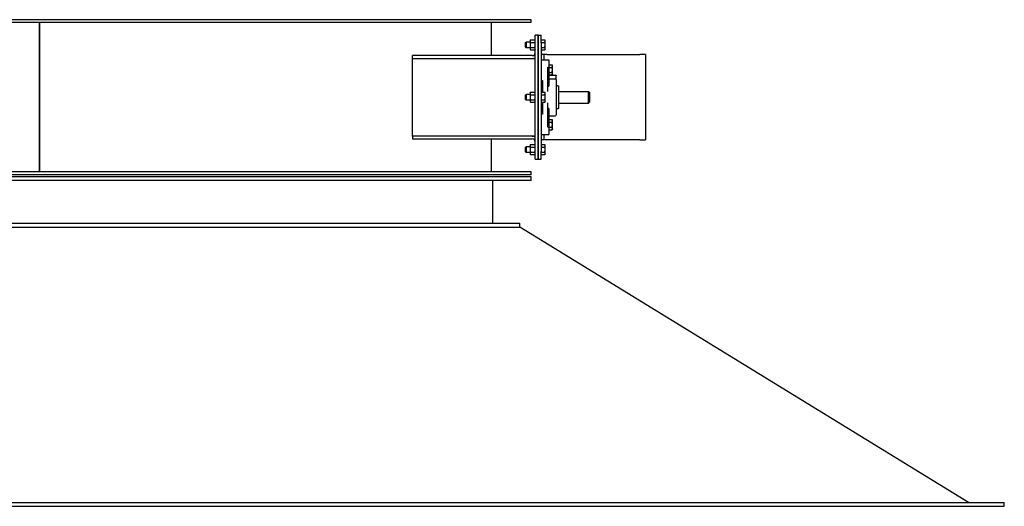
# Model space of a CAD drawing. Header units: inches. Extents: x 5 to 1128, y -85 to 748.
# Tile 301 of 656: x 201 to 264, y 441 to 472. Entities that reach past the tile are written whole.
import ezdxf

# ---------------------------------------------------------------- set-up
doc = ezdxf.new("R2010")
doc.units = ezdxf.units.IN
doc.header["$LTSCALE"] = 32
doc.header["$MEASUREMENT"] = 0
doc.layers.add('Visible (ANSI)', color=7, linetype='Continuous', lineweight=30)

msp = doc.modelspace()

# ---------------------------------------------------------------- linework, layer by layer
at = {"layer": 'Visible (ANSI)'}
for p, q in [((233.80726, 471.98367), (170.30726, 471.98367)), ((233.80726, 471.79617), (170.30726, 471.79617)), ((202.05676, 462.17117), (202.05676, 471.79617)), ((202.05776, 471.79617), (202.05776, 462.17117)), ((231.24476, 469.67117), (231.24476, 471.79617)), ((233.80726, 471.79617), (233.80726, 471.98367)), ((234.05726, 470.48367), (234.05726, 470.98367)), ((234.24476, 470.98367), (234.05726, 470.98367)), ((234.24476, 470.48367), (234.24476, 470.98367)), ((234.24476, 470.98367), (234.43226, 470.98367)), ((234.24476, 470.98367), (234.24476, 470.48367)), ((234.43226, 470.48367), (234.43226, 470.98367)), ((233.43226, 470.50783), (233.46943, 470.54617)), ((233.43226, 470.20951), (233.43226, 470.50783)), ((233.46943, 470.54617), (233.46943, 470.17117)), ((233.72826, 470.54617), (233.46943, 470.54617)), ((233.72826, 470.64017), (233.75341, 470.68372)), ((233.72826, 470.64017), (233.72826, 470.60246)), ((233.72826, 470.60246), (233.72826, 470.35867)), ((233.72826, 470.35867), (233.72826, 470.11488)), ((233.75341, 470.68372), (234.03212, 470.68372)), ((233.75341, 470.52119), (234.03212, 470.52119)), ((234.05726, 470.64017), (234.03212, 470.68372)), ((234.05726, 463.48367), (234.05726, 470.48367)), ((234.24476, 470.48367), (234.24476, 463.48367)), ((234.24476, 463.48367), (234.24476, 470.48367)), ((234.43226, 470.68314), (234.67517, 470.68314)), ((234.43226, 470.5209), (234.67517, 470.5209)), ((234.43226, 470.48367), (234.43226, 463.48367)), ((234.70026, 470.63967), (234.67517, 470.68314)), ((234.70026, 470.60202), (234.70026, 470.63967)), ((234.70026, 470.35867), (234.70026, 470.60202)), ((234.70026, 470.11532), (234.70026, 470.35867)), ((233.86976, 469.67117), (226.1334, 469.67117)), ((226.1334, 469.48367), (226.1334, 469.67117)), ((233.43226, 470.20951), (233.46943, 470.17117)), ((233.72826, 470.17117), (233.46943, 470.17117)), ((233.72826, 470.11488), (233.72826, 470.07717)), ((233.72826, 470.07717), (233.75341, 470.03362)), ((233.75341, 470.19615), (234.03212, 470.19615)), ((233.75341, 470.03362), (234.03212, 470.03362)), ((234.05726, 470.07717), (234.03212, 470.03362)), ((234.43226, 470.19643), (234.67517, 470.19643)), ((234.43226, 470.0342), (234.67517, 470.0342)), ((234.61976, 469.73367), (234.43226, 469.73367)), ((234.61976, 469.73367), (234.61976, 469.38992)), ((234.80726, 469.73367), (234.61976, 469.73367)), ((234.70026, 470.07767), (234.67517, 470.0342)), ((234.70026, 470.07767), (234.70026, 470.11532)), ((234.80726, 469.73367), (240.80726, 469.73367)), ((241.18226, 469.73367), (240.80726, 469.73367)), ((241.18226, 469.73367), (241.18226, 464.23367)), ((226.1334, 469.48367), (233.86976, 469.48367)), ((226.1334, 464.48367), (226.1334, 469.48367)), ((233.86976, 469.48367), (234.05726, 469.48367)), ((234.43226, 469.38992), (234.93226, 469.38992)), ((234.93226, 469.38992), (234.93226, 468.94772)), ((234.95727, 469.00242), (234.93226, 469.00242)), ((234.95727, 468.91167), (234.95727, 469.07405)), ((234.95727, 469.07405), (235.14152, 469.07405)), ((235.16664, 469.03054), (235.14152, 469.07405)), ((235.16664, 468.99286), (235.16664, 469.03054)), ((235.16664, 468.74929), (235.16664, 468.99286)), ((234.88226, 467.35148), (234.88226, 468.91363)), ((234.88226, 468.91363), (234.93226, 468.91363)), ((234.93226, 468.91363), (234.93226, 468.94772)), ((234.93226, 468.91363), (234.93226, 467.70346)), ((234.95727, 468.49617), (234.93226, 468.49617)), ((234.93226, 468.41765), (235.40101, 468.41765)), ((234.95727, 468.58691), (234.95727, 468.91167)), ((234.95727, 468.91167), (235.14152, 468.91167)), ((234.95727, 468.58691), (235.14152, 468.58691)), ((234.95727, 468.42453), (234.95727, 468.58691)), ((234.95727, 468.42453), (235.14152, 468.42453)), ((235.16664, 468.46804), (235.14152, 468.42453)), ((235.16664, 468.50572), (235.16664, 468.74929)), ((235.16664, 468.46804), (235.16664, 468.50572)), ((235.40101, 468.41765), (235.40101, 468.38836)), ((235.40101, 468.12117), (235.40101, 468.38836)), ((234.43226, 468.06944), (234.53226, 468.06944)), ((234.43226, 467.92104), (234.53226, 467.92104)), ((234.53226, 468.06944), (234.53226, 467.35148)), ((234.88226, 467.70346), (234.93226, 467.70346)), ((234.93226, 468.17117), (235.35101, 468.17117)), ((235.40101, 468.12117), (235.40101, 465.84617)), ((235.55726, 467.71792), (235.55726, 466.24942)), ((202.05676, 467.35867), (202.05776, 467.35867)), ((233.43226, 467.13283), (233.46943, 467.17117)), ((233.43226, 466.83451), (233.43226, 467.13283)), ((233.46943, 467.17117), (233.46943, 466.79617)), ((233.72826, 467.17117), (233.46943, 467.17117)), ((233.72826, 467.26517), (233.75341, 467.30872)), ((233.72826, 467.26517), (233.72826, 467.22746)), ((233.72826, 467.22746), (233.72826, 466.98367)), ((233.75341, 467.30872), (234.03212, 467.30872)), ((233.75341, 467.14619), (234.03212, 467.14619)), ((234.05726, 467.26517), (234.03212, 467.30872)), ((234.43226, 467.35867), (234.53226, 467.35867)), ((234.43226, 467.30814), (234.67517, 467.30814)), ((234.43226, 467.1459), (234.67517, 467.1459)), ((234.53226, 467.30814), (234.53226, 467.35148)), ((234.70026, 467.26467), (234.67517, 467.30814)), ((234.70026, 467.22702), (234.70026, 467.26467)), ((234.70026, 466.98367), (234.70026, 467.22702)), ((235.55726, 467.35867), (237.49476, 467.35867)), ((237.49476, 466.60867), (237.49476, 467.35867)), ((237.55726, 467.29617), (237.49476, 467.35867)), ((237.55726, 467.29617), (237.55726, 466.67117)), ((202.05676, 466.60867), (202.05776, 466.60867)), ((233.43226, 466.83451), (233.46943, 466.79617)), ((233.72826, 466.79617), (233.46943, 466.79617)), ((233.72826, 466.98367), (233.72826, 466.73988)), ((233.72826, 466.73988), (233.72826, 466.70217)), ((233.72826, 466.70217), (233.75341, 466.65862)), ((233.75341, 466.82115), (234.03212, 466.82115)), ((233.75341, 466.65862), (234.03212, 466.65862)), ((234.05726, 466.70217), (234.03212, 466.65862)), ((234.43226, 466.82143), (234.67517, 466.82143)), ((234.43226, 466.6592), (234.67517, 466.6592)), ((234.43226, 466.60867), (234.53226, 466.60867)), ((234.53226, 466.61586), (234.53226, 466.6592)), ((234.53226, 466.61586), (234.53226, 465.8979)), ((234.70026, 466.70267), (234.67517, 466.6592)), ((234.70026, 466.74032), (234.70026, 466.98367)), ((234.70026, 466.70267), (234.70026, 466.74032)), ((234.88226, 465.05371), (234.88226, 466.61586)), ((235.55726, 466.60867), (237.49476, 466.60867)), ((237.55726, 466.67117), (237.49476, 466.60867)), ((234.43226, 466.0463), (234.53226, 466.0463)), ((234.53226, 465.8979), (234.43226, 465.8979)), ((234.93226, 466.26388), (234.88226, 466.26388)), ((234.93226, 466.26388), (234.93226, 465.05371)), ((234.93226, 465.79617), (235.35101, 465.79617)), ((234.95727, 465.47117), (234.93226, 465.47117)), ((234.95727, 465.38042), (234.95727, 465.5428)), ((234.95727, 465.5428), (235.14152, 465.5428)), ((234.95727, 465.05566), (234.95727, 465.38042)), ((234.95727, 465.38042), (235.14152, 465.38042)), ((235.16664, 465.49929), (235.14152, 465.5428)), ((235.16664, 465.46161), (235.16664, 465.49929)), ((235.16664, 465.21804), (235.16664, 465.46161)), ((235.16664, 464.97447), (235.16664, 465.21804)), ((234.43226, 464.57742), (234.93226, 464.57742)), ((234.61976, 464.57742), (234.61976, 464.23367)), ((234.93226, 465.05371), (234.88226, 465.05371)), ((234.93226, 465.01962), (234.93226, 465.05371)), ((234.93226, 465.01962), (234.93226, 464.57742)), ((234.95727, 464.96492), (234.93226, 464.96492)), ((234.95727, 465.05566), (235.14152, 465.05566)), ((234.95727, 464.89328), (234.95727, 465.05566)), ((234.95727, 464.89328), (235.14152, 464.89328)), ((235.16664, 464.93679), (235.14152, 464.89328)), ((235.16664, 464.93679), (235.16664, 464.97447)), ((233.86976, 464.48367), (226.1334, 464.48367)), ((226.1334, 464.48367), (226.1334, 464.29617)), ((226.1334, 464.29617), (233.86976, 464.29617)), ((231.24476, 462.17117), (231.24476, 464.29617)), ((233.72826, 463.89017), (233.75341, 463.93372)), ((233.72826, 463.89017), (233.72826, 463.85246)), ((233.75341, 463.93372), (234.03212, 463.93372)), ((233.86976, 464.48367), (234.05726, 464.48367)), ((234.05726, 463.89017), (234.03212, 463.93372)), ((234.61976, 464.23367), (234.43226, 464.23367)), ((234.43226, 463.93314), (234.67517, 463.93314)), ((234.80726, 464.23367), (234.61976, 464.23367)), ((234.70026, 463.88967), (234.67517, 463.93314)), ((234.70027, 463.88967), (234.69317, 463.90196)), ((234.70026, 463.85202), (234.70026, 463.88967)), ((234.70027, 463.81298), (234.70027, 463.88967)), ((240.80726, 464.23367), (234.80726, 464.23367)), ((240.80726, 464.23367), (241.18226, 464.23367)), ((233.43226, 463.75783), (233.46943, 463.79617)), ((233.43226, 463.45951), (233.43226, 463.75783)), ((233.43226, 463.45951), (233.46943, 463.42117)), ((233.46943, 463.79617), (233.46943, 463.42117)), ((233.72826, 463.79617), (233.46943, 463.79617)), ((233.72826, 463.42117), (233.46943, 463.42117)), ((233.72826, 463.85246), (233.72826, 463.60867)), ((233.72826, 463.60867), (233.72826, 463.36488)), ((233.72826, 463.36488), (233.72826, 463.32717)), ((233.72826, 463.32717), (233.75341, 463.28362)), ((233.75341, 463.77119), (234.03212, 463.77119)), ((233.75341, 463.44615), (234.03212, 463.44615)), ((233.75341, 463.28362), (234.03212, 463.28362)), ((234.05726, 463.32717), (234.03212, 463.28362)), ((234.05726, 462.98367), (234.05726, 463.48367)), ((234.24476, 462.98367), (234.24476, 463.48367)), ((234.24476, 463.48367), (234.24476, 462.98367)), ((234.43226, 463.7709), (234.67517, 463.7709)), ((234.43226, 462.98367), (234.43226, 463.48367)), ((234.43226, 463.44643), (234.67517, 463.44643)), ((234.43226, 463.2842), (234.67517, 463.2842)), ((234.70026, 463.32767), (234.67517, 463.2842)), ((234.70027, 463.32767), (234.69317, 463.31538)), ((234.70026, 463.60867), (234.70026, 463.85202)), ((234.70026, 463.36532), (234.70026, 463.60867)), ((234.70026, 463.32767), (234.70026, 463.36532)), ((234.70027, 463.54375), (234.70027, 463.81298)), ((234.70027, 463.33944), (234.70027, 463.54375)), ((234.70027, 463.32767), (234.70027, 463.33944)), ((234.05726, 462.98367), (234.24476, 462.98367)), ((234.24476, 462.98367), (234.43226, 462.98367)), ((233.80726, 462.17117), (170.30726, 462.17117)), ((233.80726, 461.98367), (170.30726, 461.98367)), ((233.80726, 461.98367), (233.80726, 462.17117)), ((233.80726, 461.85867), (170.30726, 461.85867)), ((233.80726, 461.60867), (170.30726, 461.60867)), ((231.30726, 461.60867), (231.30726, 458.85867)), ((233.80726, 461.60867), (233.80726, 461.85867)), ((171.05726, 458.85867), (233.05726, 458.85867)), ((233.05726, 458.60867), (233.05726, 458.85867)), ((171.05726, 458.60867), (233.05726, 458.60867)), ((262.02428, 440.85867), (233.05726, 458.60867)), ((139.78226, 440.85867), (264.33226, 440.85867)), ((139.78226, 440.60867), (264.33226, 440.60867)), ((264.33226, 440.60867), (264.33226, 440.85867))]:
    msp.add_line(p, q, dxfattribs=at)
for centre, radius, start, end in [((233.86976, 469.85867), 0.1875, 270, 0), ((233.86976, 469.85867), 0.375, 270, 300), ((235.35101, 468.12117), 0.05, 0, 90), ((235.55726, 467.90542), 0.1875, 213.5573098, 270), ((235.35101, 465.84617), 0.05, 270, 0), ((235.55726, 466.06192), 0.1875, 90, 146.4426902), ((233.86976, 464.10867), 0.375, 60, 90), ((233.86976, 464.10867), 0.1875, 0, 90)]:
    msp.add_arc(centre, radius, start, end, dxfattribs=at)
for points, weights in [([(233.75341, 470.68372), (233.72826, 470.64017), (233.72826, 470.60246)], [1, 1.0379548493, 1]), ([(233.72826, 470.60246), (233.72826, 470.56474), (233.75341, 470.52119)], [1, 1.0379548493, 1]), ([(233.75341, 470.52119), (233.72826, 470.4341), (233.72826, 470.35867)], [1, 1.0379548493, 1]), ([(233.72826, 470.35867), (233.72826, 470.28324), (233.75341, 470.19615)], [1, 1.0379548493, 1]), ([(234.05726, 470.60246), (234.05726, 470.64017), (234.03212, 470.68372)], [1, 1.0379548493, 1]), ([(234.03212, 470.52119), (234.05726, 470.56474), (234.05726, 470.60246)], [1, 1.0379548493, 1]), ([(234.05726, 470.35867), (234.05726, 470.4341), (234.03212, 470.52119)], [1, 1.0379548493, 1]), ([(234.03212, 470.19615), (234.05726, 470.28324), (234.05726, 470.35867)], [1, 1.0379548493, 1]), ([(234.70026, 470.60202), (234.70026, 470.63967), (234.67517, 470.68314)], [1, 1.0379548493, 1]), ([(234.67517, 470.5209), (234.70026, 470.56438), (234.70026, 470.60202)], [1, 1.0379548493, 1]), ([(234.70026, 470.35867), (234.70026, 470.43396), (234.67517, 470.5209)], [1, 1.0379548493, 1]), ([(234.67517, 470.19643), (234.70026, 470.28338), (234.70026, 470.35867)], [1, 1.0379548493, 1]), ([(233.75341, 470.19615), (233.72826, 470.1526), (233.72826, 470.11488)], [1, 1.0379548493, 1]), ([(233.72826, 470.11488), (233.72826, 470.07717), (233.75341, 470.03362)], [1, 1.0379548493, 1]), ([(234.05726, 470.11488), (234.05726, 470.1526), (234.03212, 470.19615)], [1, 1.0379548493, 1]), ([(234.03212, 470.03362), (234.05726, 470.07717), (234.05726, 470.11488)], [1, 1.0379548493, 1]), ([(234.70026, 470.11532), (234.70026, 470.15296), (234.67517, 470.19643)], [1, 1.0379548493, 1]), ([(234.67517, 470.0342), (234.70026, 470.07767), (234.70026, 470.11532)], [1, 1.0379548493, 1]), ([(235.16664, 468.99286), (235.16664, 469.03054), (235.14152, 469.07405)], [1, 1.0379548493, 1]), ([(235.14152, 468.91167), (235.16664, 468.95518), (235.16664, 468.99286)], [1, 1.0379548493, 1]), ([(235.16664, 468.74929), (235.16664, 468.82466), (235.14152, 468.91167)], [1, 1.0379548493, 1]), ([(235.14152, 468.58691), (235.16664, 468.67393), (235.16664, 468.74929)], [1, 1.0379548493, 1]), ([(235.16664, 468.50572), (235.16664, 468.54341), (235.14152, 468.58691)], [1, 1.0379548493, 1]), ([(235.14152, 468.42453), (235.16664, 468.46804), (235.16664, 468.50572)], [1, 1.0379548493, 1]), ([(233.75341, 467.30872), (233.72826, 467.26517), (233.72826, 467.22746)], [1, 1.0379548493, 1]), ([(233.72826, 467.22746), (233.72826, 467.18974), (233.75341, 467.14619)], [1, 1.0379548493, 1]), ([(233.75341, 467.14619), (233.72826, 467.0591), (233.72826, 466.98367)], [1, 1.0379548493, 1]), ([(234.05726, 467.22746), (234.05726, 467.26517), (234.03212, 467.30872)], [1, 1.0379548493, 1]), ([(234.03212, 467.14619), (234.05726, 467.18974), (234.05726, 467.22746)], [1, 1.0379548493, 1]), ([(234.05726, 466.98367), (234.05726, 467.0591), (234.03212, 467.14619)], [1, 1.0379548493, 1]), ([(234.70026, 467.22702), (234.70026, 467.26467), (234.67517, 467.30814)], [1, 1.0379548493, 1]), ([(234.67517, 467.1459), (234.70026, 467.18938), (234.70026, 467.22702)], [1, 1.0379548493, 1]), ([(234.70026, 466.98367), (234.70026, 467.05896), (234.67517, 467.1459)], [1, 1.0379548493, 1]), ([(233.72826, 466.98367), (233.72826, 466.90824), (233.75341, 466.82115)], [1, 1.0379548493, 1]), ([(233.75341, 466.82115), (233.72826, 466.7776), (233.72826, 466.73988)], [1, 1.0379548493, 1]), ([(233.72826, 466.73988), (233.72826, 466.70217), (233.75341, 466.65862)], [1, 1.0379548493, 1]), ([(234.03212, 466.82115), (234.05726, 466.90824), (234.05726, 466.98367)], [1, 1.0379548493, 1]), ([(234.05726, 466.73988), (234.05726, 466.7776), (234.03212, 466.82115)], [1, 1.0379548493, 1]), ([(234.03212, 466.65862), (234.05726, 466.70217), (234.05726, 466.73988)], [1, 1.0379548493, 1]), ([(234.67517, 466.82143), (234.70026, 466.90838), (234.70026, 466.98367)], [1, 1.0379548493, 1]), ([(234.70026, 466.74032), (234.70026, 466.77796), (234.67517, 466.82143)], [1, 1.0379548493, 1]), ([(234.67517, 466.6592), (234.70026, 466.70267), (234.70026, 466.74032)], [1, 1.0379548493, 1]), ([(235.16664, 465.46161), (235.16664, 465.49929), (235.14152, 465.5428)], [1, 1.0379548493, 1]), ([(235.14152, 465.38042), (235.16664, 465.42393), (235.16664, 465.46161)], [1, 1.0379548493, 1]), ([(235.16664, 465.21804), (235.16664, 465.29341), (235.14152, 465.38042)], [1, 1.0379548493, 1]), ([(235.14152, 465.05566), (235.16664, 465.14268), (235.16664, 465.21804)], [1, 1.0379548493, 1]), ([(235.16664, 464.97447), (235.16664, 465.01216), (235.14152, 465.05566)], [1, 1.0379548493, 1]), ([(235.14152, 464.89328), (235.16664, 464.93679), (235.16664, 464.97447)], [1, 1.0379548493, 1]), ([(233.75341, 463.93372), (233.72826, 463.89017), (233.72826, 463.85246)], [1, 1.0379548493, 1]), ([(234.05726, 463.85246), (234.05726, 463.89017), (234.03212, 463.93372)], [1, 1.0379548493, 1]), ([(234.70026, 463.85202), (234.70026, 463.88967), (234.67517, 463.93314)], [1, 1.0379548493, 1]), ([(234.69282, 463.90255), (234.693, 463.90225), (234.69317, 463.90196)], [1.01879022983, 1.01883937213, 1.01887561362]), ([(233.72826, 463.85246), (233.72826, 463.81474), (233.75341, 463.77119)], [1, 1.0379548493, 1]), ([(233.75341, 463.77119), (233.72826, 463.6841), (233.72826, 463.60867)], [1, 1.0379548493, 1]), ([(233.72826, 463.60867), (233.72826, 463.53324), (233.75341, 463.44615)], [1, 1.0379548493, 1]), ([(233.75341, 463.44615), (233.72826, 463.4026), (233.72826, 463.36488)], [1, 1.0379548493, 1]), ([(233.72826, 463.36488), (233.72826, 463.32717), (233.75341, 463.28362)], [1, 1.0379548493, 1]), ([(234.03212, 463.77119), (234.05726, 463.81474), (234.05726, 463.85246)], [1, 1.0379548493, 1]), ([(234.05726, 463.60867), (234.05726, 463.6841), (234.03212, 463.77119)], [1, 1.0379548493, 1]), ([(234.03212, 463.44615), (234.05726, 463.53324), (234.05726, 463.60867)], [1, 1.0379548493, 1]), ([(234.05726, 463.36488), (234.05726, 463.4026), (234.03212, 463.44615)], [1, 1.0379548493, 1]), ([(234.03212, 463.28362), (234.05726, 463.32717), (234.05726, 463.36488)], [1, 1.0379548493, 1]), ([(234.67517, 463.7709), (234.70026, 463.81438), (234.70026, 463.85202)], [1, 1.0379548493, 1]), ([(234.70026, 463.60867), (234.70026, 463.68396), (234.67517, 463.7709)], [1, 1.0379548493, 1]), ([(234.67517, 463.44643), (234.70026, 463.53338), (234.70026, 463.60867)], [1, 1.0379548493, 1]), ([(234.70026, 463.36532), (234.70026, 463.40296), (234.67517, 463.44643)], [1, 1.0379548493, 1]), ([(234.67517, 463.2842), (234.70026, 463.32767), (234.70026, 463.36532)], [1, 1.0379548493, 1]), ([(234.69282, 463.31478), (234.69318, 463.31538), (234.69351, 463.31598)], [1.01879022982, 1.01888851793, 1.0189351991]), ([(234.70027, 463.81298), (234.70027, 463.81365), (234.70026, 463.81433)], [1, 1.00047559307, 1.00093926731]), ([(234.70026, 463.81164), (234.70027, 463.81231), (234.70027, 463.81298)], [1.00093926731, 1.00047559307, 1]), ([(234.70027, 463.54375), (234.70027, 463.54471), (234.70026, 463.54566)], [1, 1.00047559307, 1.00093926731]), ([(234.70026, 463.54185), (234.70027, 463.5428), (234.70027, 463.54375)], [1.00093926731, 1.00047559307, 1]), ([(234.70027, 463.33944), (234.70027, 463.33972), (234.70026, 463.34)], [1, 1.00047559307, 1.00093926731]), ([(234.70026, 463.33888), (234.70027, 463.33916), (234.70027, 463.33944)], [1.00093926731, 1.00047559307, 1])]:
    msp.add_rational_spline(points, weights, degree=2, dxfattribs=at)

doc.saveas('drawing.dxf')
